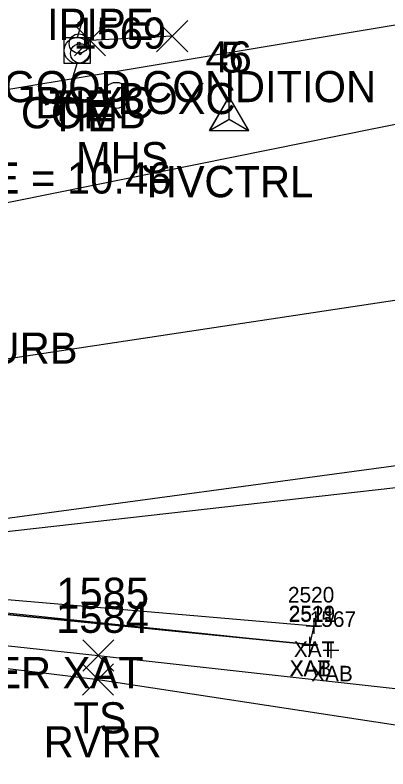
# Model space of a CAD drawing. Extents: x 1509053 to 1511576, y 400838 to 402572.
# Drawn here: x 1510078.71 to 1510102.64, y 401612.73 to 401661.14 of the extents above; entities that cross this region are included whole.
import ezdxf

# ---------------------------------------------------------------- set-up
doc = ezdxf.new("R2010")
doc.units = 0
for name, color, linetype in [('B_A', 7, 'Continuous'), ('B_I', 7, 'Continuous'), ('B_TIC', 7, 'Continuous'), ('BSUBM', 7, 'Continuous'), ('C_A', 7, 'Continuous'), ('C_C', 7, 'Continuous'), ('C_I', 7, 'Continuous'), ('CBP', 7, 'Continuous'), ('CPSM', 7, 'Continuous'), ('D_A', 7, 'Continuous'), ('D_TIC', 7, 'Continuous'), ('DDEFAULT', 7, 'Continuous'), ('L_A', 7, 'Continuous'), ('L_I', 7, 'Continuous'), ('L_TIC', 7, 'Continuous'), ('LAWE', 7, 'Continuous'), ('LELB', 7, 'Continuous'), ('M_A', 7, 'Continuous'), ('M_C', 7, 'Continuous'), ('PET', 7, 'Continuous'), ('PRC', 7, 'Continuous'), ('RGR', 7, 'Continuous'), ('U_A', 7, 'Continuous'), ('U_I', 7, 'Continuous'), ('UP', 7, 'Continuous'), ('USMH', 7, 'Continuous')]:
    doc.layers.add(name, color=color, linetype=linetype)

msp = doc.modelspace()

# ---------------------------------------------------------------- linework, layer by layer
at = {"layer": 'B_TIC'}
for p, q in [((1510097.898, 401621.917), (1510097.974, 401621.917)), ((1510097.898, 401621.917), (1510097.974, 401621.917)), ((1510097.626, 401620.713), (1510097.702, 401620.713)), ((1510097.627, 401620.676), (1510097.703, 401620.676)), ((1510098.992, 401620.354), (1510099.068, 401620.354))]:
    msp.add_line(p, q, dxfattribs=at)
for points in [[(1510097.895, 401621.417), (1510097.895, 401622.417)], [(1510097.895, 401621.417), (1510097.895, 401622.417)], [(1510097.395, 401621.917), (1510098.395, 401621.917)], [(1510097.395, 401621.917), (1510098.395, 401621.917)], [(1510097.623, 401620.213), (1510097.623, 401621.213)], [(1510097.624, 401620.176), (1510097.624, 401621.176)], [(1510097.123, 401620.713), (1510098.123, 401620.713)], [(1510097.124, 401620.676), (1510098.124, 401620.676)], [(1510098.989, 401619.854), (1510098.989, 401620.854)], [(1510098.489, 401620.354), (1510099.489, 401620.354)]]:
    msp.add_lwpolyline(points, dxfattribs=at)
at = {"layer": 'BSUBM'}
for points in [[(1510072.503, 401625.571), (1510074.154, 401625.825), (1510074.458, 401623.943), (1510072.835, 401623.309), (1510097.623, 401620.713)], [(1510074.458, 401623.943), (1510097.895, 401621.917)], [(1510076.651, 401622.8), (1510097.623, 401620.713)], [(1510097.623, 401620.713), (1510076.651, 401622.8)], [(1510097.624, 401620.676), (1510097.895, 401621.917)]]:
    msp.add_lwpolyline(points, dxfattribs=at)
at = {"layer": 'CBP'}
for centre, radius in [((1510082.801, 401659.31), 0.625), ((1510082.801, 401659.31), 0.0833), ((1510082.887, 401658.679), 0.625), ((1510082.887, 401658.679), 0.0833)]:
    msp.add_circle(centre, radius, dxfattribs=at)
at = {"layer": 'CPSM'}
for p, q in [((1510091.196, 401653.732), (1510092.446, 401655.898)), ((1510091.209, 401653.719), (1510092.459, 401655.884)), ((1510093.696, 401653.732), (1510092.446, 401655.898)), ((1510092.447, 401654.454), (1510092.446, 401655.898)), ((1510093.709, 401653.719), (1510092.459, 401655.884)), ((1510092.459, 401654.44), (1510092.459, 401655.884)), ((1510091.196, 401653.732), (1510092.447, 401654.454)), ((1510091.209, 401653.719), (1510092.459, 401654.44)), ((1510092.447, 401654.454), (1510092.447, 401654.454)), ((1510092.447, 401654.454), (1510093.696, 401653.732)), ((1510092.459, 401654.44), (1510092.459, 401654.44)), ((1510092.459, 401654.44), (1510093.709, 401653.719)), ((1510091.196, 401653.732), (1510093.696, 401653.732)), ((1510091.209, 401653.719), (1510093.709, 401653.719))]:
    msp.add_line(p, q, dxfattribs=at)
at = {"layer": 'D_TIC'}
for points in [[(1510087.786, 401658.782), (1510089.786, 401660.782)], [(1510089.786, 401658.782), (1510087.786, 401660.782)], [(1510082.515, 401658.517), (1510084.515, 401660.517)], [(1510084.515, 401658.517), (1510082.515, 401660.517)]]:
    msp.add_lwpolyline(points, dxfattribs=at)
at = {"layer": 'DDEFAULT'}
msp.add_lwpolyline([(1510088.786, 401659.782), (1510083.515, 401659.517)], dxfattribs=at)
at = {"layer": 'L_TIC'}
for points in [[(1510083.047, 401619.014), (1510085.047, 401621.014)], [(1510085.047, 401619.014), (1510083.047, 401621.014)], [(1510083.034, 401617.471), (1510085.034, 401619.471)], [(1510085.034, 401617.471), (1510083.034, 401619.471)]]:
    msp.add_lwpolyline(points, dxfattribs=at)
at = {"layer": 'LAWE'}
msp.add_lwpolyline([(1510071.34, 401620.026), (1510084.034, 401618.471), (1510124.743, 401612.274), (1510171.701, 401618.448), (1510222.278, 401625.102), (1510269.32, 401619.275), (1510308.647, 401601.101)], dxfattribs=at)
at = {"layer": 'LELB'}
msp.add_lwpolyline([(1510071.518, 401621.357), (1510084.047, 401620.014), (1510124.878, 401615.475)], dxfattribs=at)
at = {"layer": 'PET'}
for points in [[(1510069.703, 401647.384), (1510070.817, 401637.952), (1510072.412, 401628.041), (1510122.303, 401634.809), (1510170.186, 401640.652), (1510220.234, 401643.856), (1510269.723, 401644.294), (1510320.631, 401641.421), (1510370.243, 401637.872), (1510421.731, 401637.031), (1510472.299, 401638.25), (1510523.237, 401640.808), (1510571.699, 401643.528), (1510622.447, 401646.408), (1510672.722, 401649.129), (1510722.865, 401651.914), (1510723.409, 401651.944), (1510773.152, 401654.367), (1510822.399, 401657.737), (1510872.352, 401660.801), (1510922.847, 401663.945), (1510967.226, 401666.494), (1511033.999, 401670.654), (1511071.487, 401673.215)], [(1510068.521, 401654.756), (1510069.703, 401647.384), (1510117.946, 401657.125), (1510168.51, 401664.205), (1510212.055, 401666.996), (1510220.389, 401667.356), (1510271.441, 401667.786), (1510321.896, 401665.442), (1510371.757, 401662.64), (1510420.351, 401661.337), (1510470.43, 401662.434), (1510520.33, 401664.717), (1510570.629, 401667.056), (1510593.1, 401669.054), (1510621.577, 401670.532), (1510656.115, 401672.663)]]:
    msp.add_lwpolyline(points, dxfattribs=at)
at = {"layer": 'PRC'}
msp.add_lwpolyline([(1510070.817, 401637.952), (1510120.231, 401645.418), (1510169.756, 401652.128), (1510220.071, 401655.516), (1510220.137, 401655.432), (1510270.512, 401655.531), (1510320.836, 401653.342), (1510371.027, 401650.526), (1510421.258, 401649.112), (1510471.33, 401650.097), (1510521.337, 401652.384), (1510571.58, 401655.124), (1510621.67, 401657.75), (1510671.664, 401660.665), (1510722.15, 401663.455), (1510772.154, 401666.419), (1510822.279, 401669.101), (1510872.263, 401671.977), (1510872.294, 401672.011), (1510922.211, 401674.958), (1510971.311, 401678.077), (1511022.51, 401681.612), (1511070.204, 401684.984)], dxfattribs=at)
at = {"layer": 'RGR'}
for points in [[(1510068.521, 401654.756), (1510117.885, 401662.999), (1510168.396, 401668.614), (1510193.587, 401671.469)], [(1510073.991, 401627.511), (1510122.457, 401632.981), (1510170.638, 401638.737), (1510220.083, 401641.839), (1510269.597, 401641.849), (1510311.115, 401639.493), (1510334.054, 401636.424), (1510370.162, 401634.915), (1510403.155, 401632.589)]]:
    msp.add_lwpolyline(points, dxfattribs=at)
at = {"layer": 'UP'}
for p, q in [((1510082.943, 401660.537), (1510082.693, 401659.703)), ((1510081.86, 401658.037), (1510081.86, 401659.703)), ((1510081.86, 401659.703), (1510083.526, 401659.703)), ((1510083.526, 401659.703), (1510083.526, 401658.037)), ((1510082.693, 401658.87), (1510082.693, 401658.87)), ((1510083.526, 401658.037), (1510081.86, 401658.037)), ((1510082.443, 401657.203), (1510082.693, 401658.037))]:
    msp.add_line(p, q, dxfattribs=at)
msp.add_circle((1510082.693, 401658.87), 0.833, dxfattribs=at)
at = {"layer": 'USMH'}
for p, q in [((1510085.199, 401655.984), (1510085.199, 401655.984)), ((1510086.032, 401655.984), (1510086.032, 401655.984))]:
    msp.add_line(p, q, dxfattribs=at)
msp.add_circle((1510085.199, 401655.984), 0.833, dxfattribs=at)

# ---------------------------------------------------------------- texts
at = {"layer": 'B_A'}
for s, p in [('XAT', (1510096.6, 401619.917)), ('XAT', (1510096.6, 401619.917)), ('XAT', (1510096.328, 401618.713)), ('XAB', (1510096.344, 401618.676)), ('XAB', (1510097.709, 401618.354))]:
    msp.add_text(s, height=1, dxfattribs=at).set_placement(p)
at = {"layer": 'B_I'}
for s, p in [('2520', (1510096.222, 401623.417)), ('2520', (1510096.222, 401623.417)), ('2519', (1510096.273, 401622.213)), ('2521', (1510096.278, 401622.176)), ('1567', (1510097.619, 401621.854))]:
    msp.add_text(s, height=1, dxfattribs=at).set_placement(p)
at = {"layer": 'C_A'}
for s, p in [('TIE', (1510080.88, 401654.31)), ('TIE', (1510080.966, 401653.679)), ('HVCTRL', (1510087.14, 401649.454)), ('HVCTRL', (1510087.152, 401649.44))]:
    msp.add_text(s, height=2, dxfattribs=at).set_placement(p)
at = {"layer": 'C_C'}
for s, p in [('TIE = 10.46', (1510074.832, 401649.679)), ('VT DISK IN BRIDGE CURB', (1510049.579, 401638.755)), ('TIE = 33.32 CORNER XAT', (1510054.783, 401617.918))]:
    msp.add_text(s, height=2, dxfattribs=at).set_placement(p)
at = {"layer": 'C_I'}
for s, p in [('46', (1510090.927, 401657.454)), ('5', (1510091.892, 401657.44))]:
    msp.add_text(s, height=2, dxfattribs=at).set_placement(p)
at = {"layer": 'D_A'}
for p in [(1510080.011, 401654.517), (1510085.282, 401654.782)]:
    msp.add_text('BOXC', height=2, dxfattribs=at).set_placement(p)
at = {"layer": 'L_A'}
for s, p in [('TS', (1510082.456, 401615.014)), ('RVRR', (1510080.546, 401613.471))]:
    msp.add_text(s, height=2, dxfattribs=at).set_placement(p)
at = {"layer": 'L_I'}
for s, p in [('1585', (1510081.354, 401623.014)), ('1584', (1510081.341, 401621.471))]:
    msp.add_text(s, height=2, dxfattribs=at).set_placement(p)
at = {"layer": 'M_A'}
msp.add_text('IPIPE', height=2, dxfattribs=at).set_placement((1510080.759, 401659.547))
at = {"layer": 'M_C'}
msp.add_text('IN STONE & GOOD CONDITION', height=2, dxfattribs=at).set_placement((1510062.058, 401655.547))
at = {"layer": 'U_A'}
for s, p in [('COMB', (1510079.079, 401653.87)), ('MHS', (1510082.616, 401650.984))]:
    msp.add_text(s, height=2, dxfattribs=at).set_placement(p)
at = {"layer": 'U_I'}
msp.add_text('1569', height=2, dxfattribs=at).set_placement((1510082.451, 401658.984))

doc.saveas('drawing.dxf')
